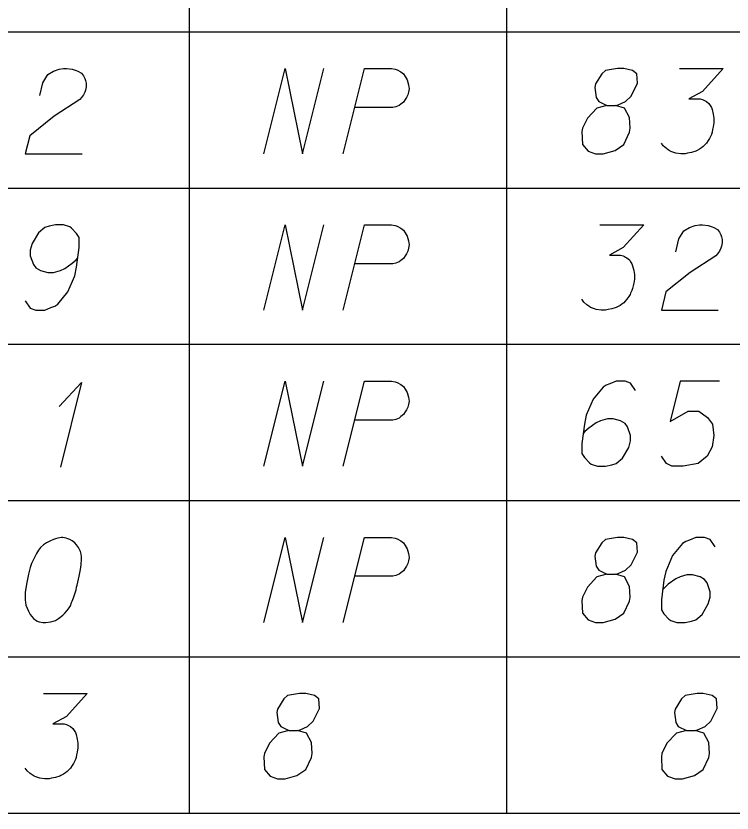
# Model space of a CAD drawing. Extents: x 2074207 to 2076812, y 516372 to 523312.
# Drawn here: x 2076498.43 to 2076538.78, y 518192.9 to 518237.79 of the extents above; entities that cross this region are included whole.
import ezdxf

# ---------------------------------------------------------------- set-up
doc = ezdxf.new("R2010")
doc.units = 0
for name, color, linetype in [('Prop DirtTable_ Soil Test Results - Outline (Major)', 7, 'Continuous'), ('Prop DirtTable_ Soil Test Results - Outline (Minor)', 7, 'Continuous'), ('Prop DirtTable_ Soil Test Results - Tx (Sample Data)', 7, 'Continuous')]:
    doc.layers.add(name, color=color, linetype=linetype)

msp = doc.modelspace()

# ---------------------------------------------------------------- linework, layer by layer
at = {"layer": 'Prop DirtTable_ Soil Test Results - Outline (Major)'}
msp.add_line((2076260.609, 518192.899), (2076811.903, 518192.899), dxfattribs=at)
at = {"layer": 'Prop DirtTable_ Soil Test Results - Outline (Minor)'}
for p, q in [((2076508.192, 518245.699), (2076508.192, 518236.899)), ((2076526.074, 518245.699), (2076526.074, 518236.899)), ((2076260.609, 518236.899), (2076811.903, 518236.899)), ((2076260.609, 518236.899), (2076811.903, 518236.899)), ((2076508.192, 518236.899), (2076508.192, 518228.099)), ((2076526.074, 518236.899), (2076526.074, 518228.099)), ((2076260.609, 518228.099), (2076811.903, 518228.099)), ((2076260.609, 518228.099), (2076811.903, 518228.099)), ((2076508.192, 518228.099), (2076508.192, 518219.299)), ((2076526.074, 518228.099), (2076526.074, 518219.299)), ((2076260.609, 518219.299), (2076811.903, 518219.299)), ((2076260.609, 518219.299), (2076811.903, 518219.299)), ((2076508.192, 518219.299), (2076508.192, 518210.499)), ((2076526.074, 518219.299), (2076526.074, 518210.499)), ((2076260.609, 518210.499), (2076811.903, 518210.499)), ((2076260.609, 518210.499), (2076811.903, 518210.499)), ((2076508.192, 518210.499), (2076508.192, 518201.699)), ((2076526.074, 518210.499), (2076526.074, 518201.699)), ((2076260.609, 518201.699), (2076811.903, 518201.699)), ((2076260.609, 518201.699), (2076811.903, 518201.699)), ((2076508.192, 518201.699), (2076508.192, 518192.899)), ((2076526.074, 518201.699), (2076526.074, 518192.899)), ((2076260.609, 518192.899), (2076811.903, 518192.899))]:
    msp.add_line(p, q, dxfattribs=at)
at = {"layer": 'Prop DirtTable_ Soil Test Results - Tx (Sample Data)'}
for points in [[(2076499.767, 518233.313), (2076499.943, 518234.031), (2076500.226, 518234.485), (2076500.543, 518234.674), (2076500.86, 518234.787), (2076501.107, 518234.825), (2076501.284, 518234.825), (2076501.601, 518234.787), (2076501.813, 518234.712), (2076501.919, 518234.674), (2076502.13, 518234.561), (2076502.236, 518234.409), (2076502.307, 518234.258), (2076502.342, 518234.145), (2076502.377, 518233.994), (2076502.377, 518233.805), (2076502.342, 518233.616), (2076502.307, 518233.502), (2076502.236, 518233.351), (2076502.13, 518233.2), (2076502.025, 518233.087), (2076500.578, 518232.142), (2076499.203, 518231.046), (2076498.956, 518230.025), (2076502.166, 518230.025)], [(2076512.396, 518230.025), (2076513.595, 518234.825), (2076514.583, 518230.025), (2076515.782, 518234.825)], [(2076516.876, 518230.025), (2076518.075, 518234.825), (2076519.592, 518234.825), (2076519.803, 518234.787), (2076519.909, 518234.75), (2076520.121, 518234.636), (2076520.262, 518234.523), (2076520.368, 518234.372), (2076520.474, 518234.183), (2076520.544, 518233.918), (2076520.58, 518233.691), (2076520.544, 518233.502), (2076520.509, 518233.351), (2076520.438, 518233.2), (2076520.368, 518233.087), (2076520.262, 518232.935), (2076520.121, 518232.822), (2076520.015, 518232.746), (2076519.839, 518232.671), (2076519.662, 518232.633), (2076517.546, 518232.633)], [(2076531.727, 518232.746), (2076532.22, 518232.746), (2076532.362, 518232.784), (2076532.785, 518232.973), (2076533.102, 518233.276), (2076533.455, 518233.994), (2076533.42, 518234.523), (2076533.173, 518234.712), (2076532.679, 518234.825), (2076532.326, 518234.825), (2076531.656, 518234.712), (2076531.444, 518234.523), (2076531.092, 518233.956), (2076531.056, 518233.767), (2076531.127, 518233.2), (2076531.268, 518232.973), (2076531.727, 518232.746), (2076531.162, 518232.595), (2076530.633, 518232.028), (2076530.351, 518231.461), (2076530.316, 518231.272), (2076530.351, 518230.554), (2076530.668, 518230.176), (2076531.092, 518230.025), (2076531.515, 518230.025), (2076532.185, 518230.214), (2076532.679, 518230.554), (2076532.997, 518231.235), (2076533.032, 518231.461), (2076532.997, 518232.066), (2076532.714, 518232.595), (2076532.22, 518232.746)], [(2076535.819, 518234.825), (2076538.288, 518234.825), (2076537.124, 518233.54), (2076536.348, 518233.124), (2076536.983, 518233.124), (2076537.124, 518233.087), (2076537.194, 518233.049), (2076537.265, 518233.011), (2076537.335, 518232.973), (2076537.477, 518232.86), (2076537.547, 518232.746), (2076537.618, 518232.633), (2076537.653, 518232.52), (2076537.723, 518232.255), (2076537.759, 518232.028), (2076537.759, 518231.915), (2076537.759, 518231.764), (2076537.723, 518231.537), (2076537.688, 518231.386), (2076537.653, 518231.235), (2076537.618, 518231.121), (2076537.582, 518231.046), (2076537.547, 518230.97), (2076537.512, 518230.894), (2076537.441, 518230.781), (2076537.335, 518230.63), (2076537.23, 518230.517), (2076537.159, 518230.441), (2076537.053, 518230.365), (2076536.947, 518230.29), (2076536.806, 518230.214), (2076536.736, 518230.176), (2076536.489, 518230.101), (2076536.277, 518230.063), (2076536.136, 518230.025), (2076535.889, 518230.025), (2076535.607, 518230.063), (2076535.501, 518230.101), (2076535.395, 518230.139), (2076535.289, 518230.176), (2076535.184, 518230.252), (2076535.078, 518230.328), (2076534.901, 518230.479), (2076534.796, 518230.63)], [(2076498.956, 518221.754), (2076499.238, 518221.339), (2076499.555, 518221.225), (2076500.049, 518221.225), (2076500.402, 518221.376), (2076500.614, 518221.452), (2076500.79, 518221.565), (2076501.354, 518222.246), (2076501.742, 518223.153), (2076501.848, 518223.644), (2076501.989, 518224.74), (2076501.989, 518225.307), (2076501.848, 518225.534), (2076501.566, 518225.836), (2076501.46, 518225.912), (2076501.107, 518226.025), (2076500.649, 518226.025), (2076500.296, 518225.95), (2076500.049, 518225.874), (2076499.696, 518225.572), (2076499.344, 518224.967), (2076499.238, 518224.589), (2076499.238, 518224.287), (2076499.414, 518223.795), (2076499.555, 518223.606), (2076499.802, 518223.455), (2076500.226, 518223.342), (2076500.543, 518223.342), (2076500.931, 518223.455), (2076501.178, 518223.568), (2076501.601, 518223.871), (2076501.813, 518224.06), (2076501.919, 518224.173)], [(2076512.396, 518221.225), (2076513.595, 518226.025), (2076514.583, 518221.225), (2076515.782, 518226.025)], [(2076516.876, 518221.225), (2076518.075, 518226.025), (2076519.592, 518226.025), (2076519.803, 518225.987), (2076519.909, 518225.95), (2076520.121, 518225.836), (2076520.262, 518225.723), (2076520.368, 518225.572), (2076520.474, 518225.383), (2076520.544, 518225.118), (2076520.58, 518224.891), (2076520.544, 518224.702), (2076520.509, 518224.551), (2076520.438, 518224.4), (2076520.368, 518224.287), (2076520.262, 518224.135), (2076520.121, 518224.022), (2076520.015, 518223.946), (2076519.839, 518223.871), (2076519.662, 518223.833), (2076517.546, 518223.833)], [(2076531.339, 518226.025), (2076533.808, 518226.025), (2076532.644, 518224.74), (2076531.868, 518224.324), (2076532.503, 518224.324), (2076532.644, 518224.287), (2076532.714, 518224.249), (2076532.785, 518224.211), (2076532.855, 518224.173), (2076532.997, 518224.06), (2076533.067, 518223.946), (2076533.138, 518223.833), (2076533.173, 518223.72), (2076533.243, 518223.455), (2076533.279, 518223.228), (2076533.279, 518223.115), (2076533.279, 518222.964), (2076533.243, 518222.737), (2076533.208, 518222.586), (2076533.173, 518222.435), (2076533.138, 518222.321), (2076533.102, 518222.246), (2076533.067, 518222.17), (2076533.032, 518222.094), (2076532.961, 518221.981), (2076532.855, 518221.83), (2076532.75, 518221.717), (2076532.679, 518221.641), (2076532.573, 518221.565), (2076532.467, 518221.49), (2076532.326, 518221.414), (2076532.256, 518221.376), (2076532.009, 518221.301), (2076531.797, 518221.263), (2076531.656, 518221.225), (2076531.409, 518221.225), (2076531.127, 518221.263), (2076531.021, 518221.301), (2076530.915, 518221.339), (2076530.809, 518221.376), (2076530.704, 518221.452), (2076530.598, 518221.528), (2076530.421, 518221.679), (2076530.316, 518221.83)], [(2076535.607, 518224.513), (2076535.783, 518225.231), (2076536.066, 518225.685), (2076536.383, 518225.874), (2076536.7, 518225.987), (2076536.947, 518226.025), (2076537.124, 518226.025), (2076537.441, 518225.987), (2076537.653, 518225.912), (2076537.759, 518225.874), (2076537.97, 518225.761), (2076538.076, 518225.609), (2076538.147, 518225.458), (2076538.182, 518225.345), (2076538.217, 518225.194), (2076538.217, 518225.005), (2076538.182, 518224.816), (2076538.147, 518224.702), (2076538.076, 518224.551), (2076537.97, 518224.4), (2076537.865, 518224.287), (2076536.418, 518223.342), (2076535.043, 518222.246), (2076534.796, 518221.225), (2076538.006, 518221.225)], [(2076500.86, 518215.789), (2076502.13, 518217.15), (2076500.931, 518212.387)], [(2076512.396, 518212.425), (2076513.595, 518217.225), (2076514.583, 518212.425), (2076515.782, 518217.225)], [(2076516.876, 518212.425), (2076518.075, 518217.225), (2076519.592, 518217.225), (2076519.803, 518217.187), (2076519.909, 518217.15), (2076520.121, 518217.036), (2076520.262, 518216.923), (2076520.368, 518216.772), (2076520.474, 518216.583), (2076520.544, 518216.318), (2076520.58, 518216.091), (2076520.544, 518215.902), (2076520.509, 518215.751), (2076520.438, 518215.6), (2076520.368, 518215.487), (2076520.262, 518215.335), (2076520.121, 518215.222), (2076520.015, 518215.146), (2076519.839, 518215.071), (2076519.662, 518215.033), (2076517.546, 518215.033)], [(2076533.349, 518216.696), (2076533.067, 518217.112), (2076532.75, 518217.225), (2076532.256, 518217.225), (2076531.903, 518217.074), (2076531.691, 518216.998), (2076531.515, 518216.885), (2076530.951, 518216.205), (2076530.563, 518215.298), (2076530.457, 518214.806), (2076530.316, 518213.71), (2076530.316, 518213.143), (2076530.457, 518212.917), (2076530.739, 518212.614), (2076530.845, 518212.539), (2076531.198, 518212.425), (2076531.656, 518212.425), (2076532.009, 518212.501), (2076532.256, 518212.576), (2076532.609, 518212.879), (2076532.961, 518213.483), (2076533.067, 518213.861), (2076533.067, 518214.164), (2076532.891, 518214.655), (2076532.75, 518214.844), (2076532.503, 518214.995), (2076532.079, 518215.109), (2076531.762, 518215.109), (2076531.374, 518214.995), (2076531.127, 518214.882), (2076530.704, 518214.58), (2076530.492, 518214.391), (2076530.386, 518214.277)], [(2076538.076, 518217.225), (2076535.854, 518217.225), (2076535.289, 518214.957), (2076536.312, 518215.524), (2076536.912, 518215.524), (2076537.406, 518215.184), (2076537.688, 518214.806), (2076537.759, 518214.164), (2076537.653, 518213.521), (2076537.371, 518212.992), (2076536.877, 518212.576), (2076536.03, 518212.425), (2076535.395, 518212.425), (2076535.078, 518212.576), (2076534.796, 518212.992)], [(2076501.072, 518208.425), (2076501.002, 518208.425), (2076500.79, 518208.387), (2076500.649, 518208.35), (2076500.543, 518208.312), (2076500.367, 518208.236), (2076500.155, 518208.123), (2076499.979, 518208.009), (2076499.802, 518207.858), (2076499.696, 518207.707), (2076499.591, 518207.518), (2076499.485, 518207.329), (2076499.379, 518207.102), (2076499.308, 518206.951), (2076499.238, 518206.724), (2076499.132, 518206.346), (2076499.026, 518205.78), (2076498.956, 518205.326), (2076498.956, 518204.91), (2076498.991, 518204.608), (2076499.132, 518204.268), (2076499.238, 518204.079), (2076499.414, 518203.852), (2076499.626, 518203.701), (2076499.732, 518203.663), (2076499.943, 518203.625), (2076500.12, 518203.625), (2076500.402, 518203.663), (2076500.649, 518203.739), (2076500.825, 518203.852), (2076501.072, 518204.041), (2076501.178, 518204.154), (2076501.319, 518204.305), (2076501.425, 518204.457), (2076501.495, 518204.57), (2076501.566, 518204.759), (2076501.601, 518204.835), (2076501.672, 518205.024), (2076501.742, 518205.25), (2076501.813, 518205.477), (2076501.848, 518205.628), (2076501.883, 518205.742), (2076501.919, 518205.893), (2076501.989, 518206.233), (2076502.025, 518206.422), (2076502.06, 518206.611), (2076502.095, 518206.876), (2076502.13, 518207.216), (2076502.13, 518207.329), (2076502.095, 518207.48), (2076502.06, 518207.631), (2076501.954, 518207.858), (2076501.848, 518208.009), (2076501.742, 518208.123), (2076501.601, 518208.236), (2076501.46, 518208.312), (2076501.354, 518208.35), (2076501.249, 518208.387), (2076501.072, 518208.425)], [(2076512.396, 518203.625), (2076513.595, 518208.425), (2076514.583, 518203.625), (2076515.782, 518208.425)], [(2076516.876, 518203.625), (2076518.075, 518208.425), (2076519.592, 518208.425), (2076519.803, 518208.387), (2076519.909, 518208.35), (2076520.121, 518208.236), (2076520.262, 518208.123), (2076520.368, 518207.972), (2076520.474, 518207.783), (2076520.544, 518207.518), (2076520.58, 518207.291), (2076520.544, 518207.102), (2076520.509, 518206.951), (2076520.438, 518206.8), (2076520.368, 518206.687), (2076520.262, 518206.535), (2076520.121, 518206.422), (2076520.015, 518206.346), (2076519.839, 518206.271), (2076519.662, 518206.233), (2076517.546, 518206.233)], [(2076531.727, 518206.346), (2076532.22, 518206.346), (2076532.362, 518206.384), (2076532.785, 518206.573), (2076533.102, 518206.876), (2076533.455, 518207.594), (2076533.42, 518208.123), (2076533.173, 518208.312), (2076532.679, 518208.425), (2076532.326, 518208.425), (2076531.656, 518208.312), (2076531.444, 518208.123), (2076531.092, 518207.556), (2076531.056, 518207.367), (2076531.127, 518206.8), (2076531.268, 518206.573), (2076531.727, 518206.346), (2076531.162, 518206.195), (2076530.633, 518205.628), (2076530.351, 518205.061), (2076530.316, 518204.872), (2076530.351, 518204.154), (2076530.668, 518203.776), (2076531.092, 518203.625), (2076531.515, 518203.625), (2076532.185, 518203.814), (2076532.679, 518204.154), (2076532.997, 518204.835), (2076533.032, 518205.061), (2076532.997, 518205.666), (2076532.714, 518206.195), (2076532.22, 518206.346)], [(2076537.829, 518207.896), (2076537.547, 518208.312), (2076537.23, 518208.425), (2076536.736, 518208.425), (2076536.383, 518208.274), (2076536.171, 518208.198), (2076535.995, 518208.085), (2076535.431, 518207.405), (2076535.043, 518206.498), (2076534.937, 518206.006), (2076534.796, 518204.91), (2076534.796, 518204.343), (2076534.937, 518204.117), (2076535.219, 518203.814), (2076535.325, 518203.739), (2076535.678, 518203.625), (2076536.136, 518203.625), (2076536.489, 518203.701), (2076536.736, 518203.776), (2076537.089, 518204.079), (2076537.441, 518204.683), (2076537.547, 518205.061), (2076537.547, 518205.364), (2076537.371, 518205.855), (2076537.23, 518206.044), (2076536.983, 518206.195), (2076536.559, 518206.309), (2076536.242, 518206.309), (2076535.854, 518206.195), (2076535.607, 518206.082), (2076535.184, 518205.78), (2076534.972, 518205.591), (2076534.866, 518205.477)], [(2076499.979, 518199.625), (2076502.448, 518199.625), (2076501.284, 518198.34), (2076500.508, 518197.924), (2076501.143, 518197.924), (2076501.284, 518197.887), (2076501.354, 518197.849), (2076501.425, 518197.811), (2076501.495, 518197.773), (2076501.637, 518197.66), (2076501.707, 518197.546), (2076501.778, 518197.433), (2076501.813, 518197.32), (2076501.883, 518197.055), (2076501.919, 518196.828), (2076501.919, 518196.715), (2076501.919, 518196.564), (2076501.883, 518196.337), (2076501.848, 518196.186), (2076501.813, 518196.035), (2076501.778, 518195.921), (2076501.742, 518195.846), (2076501.707, 518195.77), (2076501.672, 518195.694), (2076501.601, 518195.581), (2076501.495, 518195.43), (2076501.39, 518195.317), (2076501.319, 518195.241), (2076501.213, 518195.165), (2076501.107, 518195.09), (2076500.966, 518195.014), (2076500.896, 518194.976), (2076500.649, 518194.901), (2076500.437, 518194.863), (2076500.296, 518194.825), (2076500.049, 518194.825), (2076499.767, 518194.863), (2076499.661, 518194.901), (2076499.555, 518194.939), (2076499.449, 518194.976), (2076499.344, 518195.052), (2076499.238, 518195.128), (2076499.061, 518195.279), (2076498.956, 518195.43)], [(2076513.807, 518197.546), (2076514.3, 518197.546), (2076514.442, 518197.584), (2076514.865, 518197.773), (2076515.182, 518198.076), (2076515.535, 518198.794), (2076515.5, 518199.323), (2076515.253, 518199.512), (2076514.759, 518199.625), (2076514.406, 518199.625), (2076513.736, 518199.512), (2076513.524, 518199.323), (2076513.172, 518198.756), (2076513.136, 518198.567), (2076513.207, 518198), (2076513.348, 518197.773), (2076513.807, 518197.546), (2076513.242, 518197.395), (2076512.713, 518196.828), (2076512.431, 518196.261), (2076512.396, 518196.072), (2076512.431, 518195.354), (2076512.748, 518194.976), (2076513.172, 518194.825), (2076513.595, 518194.825), (2076514.265, 518195.014), (2076514.759, 518195.354), (2076515.077, 518196.035), (2076515.112, 518196.261), (2076515.077, 518196.866), (2076514.794, 518197.395), (2076514.3, 518197.546)], [(2076536.207, 518197.546), (2076536.7, 518197.546), (2076536.842, 518197.584), (2076537.265, 518197.773), (2076537.582, 518198.076), (2076537.935, 518198.794), (2076537.9, 518199.323), (2076537.653, 518199.512), (2076537.159, 518199.625), (2076536.806, 518199.625), (2076536.136, 518199.512), (2076535.924, 518199.323), (2076535.572, 518198.756), (2076535.536, 518198.567), (2076535.607, 518198), (2076535.748, 518197.773), (2076536.207, 518197.546), (2076535.642, 518197.395), (2076535.113, 518196.828), (2076534.831, 518196.261), (2076534.796, 518196.072), (2076534.831, 518195.354), (2076535.148, 518194.976), (2076535.572, 518194.825), (2076535.995, 518194.825), (2076536.665, 518195.014), (2076537.159, 518195.354), (2076537.477, 518196.035), (2076537.512, 518196.261), (2076537.477, 518196.866), (2076537.194, 518197.395), (2076536.7, 518197.546)]]:
    msp.add_lwpolyline(points, dxfattribs=at)

doc.saveas('drawing.dxf')
